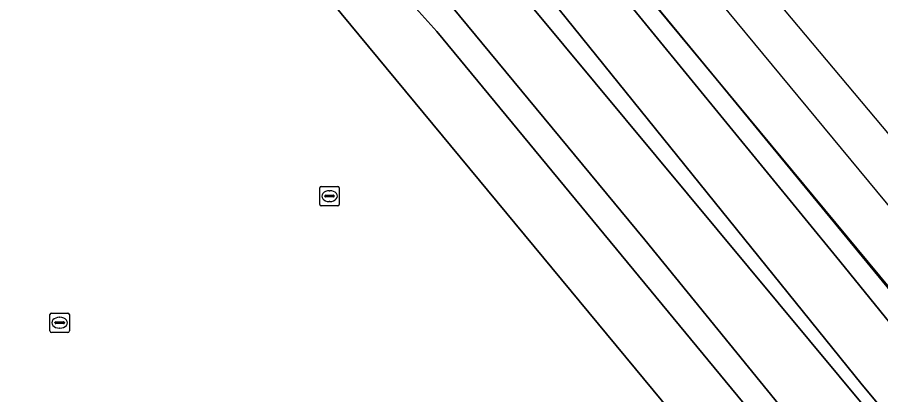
# Model space of a CAD drawing. Extents: x 156141 to 158132, y 385651 to 388333.
# Drawn here: x 157374.28 to 157418.84, y 387497.87 to 387517.35 of the extents above; entities that cross this region are included whole.
import ezdxf

# ---------------------------------------------------------------- set-up
doc = ezdxf.new("R2010")
doc.units = 0
for name, color, linetype in [('IMGEO_Erf', 7, 'Continuous'), ('IMGEO_Geluidsscherm', 7, 'Continuous'), ('IMGEO_Grasland_overig', 7, 'Continuous'), ('IMGEO_Kolk', 7, 'Continuous'), ('IMGEO_Oever', 7, 'Continuous'), ('IMGEO_Spoor', 7, 'Continuous'), ('IMGEO_Spoorbaan_halfverhard', 7, 'Continuous'), ('IMGEO_Terreindeel_halfverhard', 7, 'Continuous'), ('IMGEO_Waterloop', 7, 'Continuous')]:
    doc.layers.add(name, color=color, linetype=linetype)

msp = doc.modelspace()

# ---------------------------------------------------------------- linework, layer by layer
at = {"layer": 'IMGEO_Erf'}
msp.add_lwpolyline([(157354.454, 387400.005), (157378.196, 387412.93), (157392.386, 387420.844), (157413.88, 387432.715), (157474.387, 387416.354), (157474.407, 387416.353), (157474.935, 387416.33), (157420.789, 387481.878), (157420.621, 387482.082), (157413.848, 387490.359), (157412.796, 387491.634), (157412.588, 387491.473), (157411.894, 387492.31), (157411.463, 387492.831), (157407.101, 387498.1), (157387.683, 387521.558), (157386.952, 387522.441), (157380.917, 387529.731), (157379.76, 387529.086), (157379.613, 387529.283), (157358.019, 387517.762)], dxfattribs=at)
at = {"layer": 'IMGEO_Geluidsscherm'}
msp.add_lwpolyline([(157386.878, 387542.732), (157398.838, 387528.131), (157410.35, 387514.176), (157426.025, 387495.254), (157435.292, 387483.936)], dxfattribs=at)
at = {"layer": 'IMGEO_Grasland_overig'}
msp.add_lwpolyline([(157387.329, 387541.94), (157386.868, 387541.704), (157392.742, 387534.277), (157405.065, 387519.015), (157416.731, 387504.764), (157440.463, 387475.489), (157440.67, 387475.247), (157441.31, 387475.917), (157441.261, 387475.974), (157437.727, 387481.024), (157434.898, 387484.294), (157410.35, 387514.176)], close=True, dxfattribs=at)
msp.add_lwpolyline([(157434.934, 387477.909), (157417.885, 387498.383), (157398.056, 387522.948), (157384.321, 387540.402), (157383.868, 387540.17), (157383.794, 387540.066), (157385.773, 387537.65), (157385.91, 387537.764), (157388.4, 387533.823), (157392.517, 387527.608), (157393.049, 387527.271), (157418.308, 387496.889)], dxfattribs=at)
at = {"layer": 'IMGEO_Kolk'}
for p, q in [((157389.896, 387507.692), (157389.896, 387508.544)), ((157389.971, 387508.618), (157390.823, 387508.618)), ((157390.384, 387508.398), (157390.409, 387508.398)), ((157390.897, 387508.544), (157390.897, 387507.692)), ((157390.155, 387508.112), (157390.155, 387508.124)), ((157390.593, 387508.075), (157390.195, 387508.075)), ((157390.198, 387508.161), (157390.596, 387508.161)), ((157390.639, 387508.124), (157390.639, 387508.112)), ((157390.823, 387507.618), (157389.971, 387507.618)), ((157390.407, 387507.838), (157390.382, 387507.838)), ((157375.971, 387501.158), (157375.971, 387502.01)), ((157376.046, 387502.084), (157376.898, 387502.084)), ((157376.459, 387501.864), (157376.484, 387501.864)), ((157376.972, 387502.01), (157376.972, 387501.158)), ((157376.23, 387501.578), (157376.23, 387501.59)), ((157376.668, 387501.541), (157376.27, 387501.541)), ((157376.273, 387501.627), (157376.671, 387501.627)), ((157376.482, 387501.304), (157376.457, 387501.304)), ((157376.714, 387501.59), (157376.714, 387501.578)), ((157376.898, 387501.084), (157376.046, 387501.084))]:
    msp.add_line(p, q, dxfattribs=at)
for points in [[(157389.896, 387507.692), (157389.896, 387508.544)], [(157389.971, 387508.618), (157390.823, 387508.618)], [(157390.897, 387508.544), (157390.897, 387507.692)], [(157390.823, 387507.618), (157389.971, 387507.618)], [(157375.971, 387501.158), (157375.971, 387502.01)], [(157376.046, 387502.084), (157376.898, 387502.084)], [(157376.972, 387502.01), (157376.972, 387501.158)], [(157376.898, 387501.084), (157376.046, 387501.084)]]:
    msp.add_lwpolyline(points, dxfattribs=at)
for centre, radius, start, end in [((157389.973, 387508.542), 0.0765, 91.552, 178.448), ((157389.973, 387508.542), 0.0765, 91.552, 178.448), ((157390.821, 387508.542), 0.0765, 1.552, 88.448), ((157390.821, 387508.542), 0.0765, 1.552, 88.448), ((157390.195, 387508.121), 0.0403, 85.8775, 175.7526), ((157390.192, 387508.111), 0.0366, 178.938, 274.7102), ((157390.596, 387508.118), 0.043, 264.8664, 352.4533), ((157390.6, 387508.123), 0.0386, 1.7309, 96.639), ((157389.973, 387507.694), 0.0765, 181.552, 268.448), ((157389.973, 387507.694), 0.0765, 181.552, 268.448), ((157390.821, 387507.694), 0.0765, 271.552, 358.448), ((157390.821, 387507.694), 0.0765, 271.552, 358.448), ((157376.048, 387502.008), 0.0765, 91.552, 178.448), ((157376.048, 387502.008), 0.0765, 91.552, 178.448), ((157376.896, 387502.008), 0.0765, 1.552, 88.448), ((157376.896, 387502.008), 0.0765, 1.552, 88.448), ((157376.27, 387501.587), 0.0403, 85.8775, 175.7526), ((157376.267, 387501.577), 0.0366, 178.938, 274.7102), ((157376.671, 387501.584), 0.043, 264.8664, 352.4533), ((157376.675, 387501.589), 0.0386, 1.7309, 96.639), ((157376.048, 387501.16), 0.0765, 181.552, 268.448), ((157376.048, 387501.16), 0.0765, 181.552, 268.448), ((157376.896, 387501.16), 0.0765, 271.552, 358.448), ((157376.896, 387501.16), 0.0765, 271.552, 358.448)]:
    msp.add_arc(centre, radius, start, end, dxfattribs=at)
for centre, major_axis, ratio, start_param, end_param in [((157390.383, 387508.118), (-0.387, 0.002), 0.722429, 4.712389, 7.853982), ((157390.408, 387508.118), (-0.39, 0.002), 0.717154, 1.570796, 4.712389), ((157376.458, 387501.584), (-0.387, 0.002), 0.722429, 4.712389, 7.853982), ((157376.483, 387501.584), (-0.39, 0.002), 0.717154, 1.570796, 4.712389)]:
    msp.add_ellipse(centre, major_axis=major_axis, ratio=ratio, start_param=start_param, end_param=end_param, dxfattribs=at)
at = {"layer": 'IMGEO_Oever'}
for points in [[(157387.993, 387527.554), (157388.758, 387526.789), (157389.305, 387526.242), (157390.384, 387525.102), (157391.908, 387523.713), (157406.66, 387505.862), (157422.103, 387486.892)], [(157418.308, 387496.889), (157393.049, 387527.271), (157392.517, 387527.608)], [(157386.952, 387522.441), (157387.683, 387521.558), (157407.101, 387498.1), (157411.463, 387492.831), (157411.894, 387492.31), (157412.588, 387491.473), (157412.796, 387491.634), (157413.848, 387490.359), (157420.621, 387482.082), (157420.789, 387481.878), (157474.935, 387416.33), (157474.407, 387416.353), (157483.19, 387405.778), (157484.308, 387404.432), (157485.881, 387405.69), (157486.317, 387406.526), (157485.839, 387407.906), (157474.638, 387421.04), (157459.666, 387439.079), (157440.642, 387462.432), (157395.94, 387516.619), (157390.829, 387522.301), (157389.305, 387524.097)]]:
    msp.add_lwpolyline(points, dxfattribs=at)
at = {"layer": 'IMGEO_Spoor'}
msp.add_lwpolyline([(157383.705, 387550.56), (157389.795, 387543.201), (157433.936, 387489.867), (157440.215, 387482.715), (157448.492, 387473.542), (157459.086, 387461.483), (157474.831, 387442.853), (157493.254, 387420.599)], dxfattribs=at)
at = {"layer": 'IMGEO_Spoorbaan_halfverhard'}
for points in [[(157707.206, 387166.312), (157602.326, 387293.743), (157530.685, 387379.55), (157499.003, 387416.961), (157437.896, 387489.118), (157387.764, 387548.827), (157340.02, 387605.692)], [(157350.925, 387586.022), (157381.811, 387548.891), (157387.361, 387541.957), (157387.329, 387541.94), (157410.35, 387514.176), (157434.898, 387484.294)]]:
    msp.add_lwpolyline(points, dxfattribs=at)
at = {"layer": 'IMGEO_Terreindeel_halfverhard'}
msp.add_lwpolyline([(157416.731, 387504.764), (157405.065, 387519.015), (157392.742, 387534.277), (157386.868, 387541.704), (157380.907, 387549.209), (157378.234, 387547.9), (157384.321, 387540.402), (157398.056, 387522.948), (157417.885, 387498.383), (157434.934, 387477.909), (157475.947, 387429.099), (157489.011, 387412.524), (157494.03, 387406.022), (157497.165, 387408.496), (157485.703, 387422.37), (157479.834, 387429.561), (157468.92, 387442.468), (157452.951, 387460.97), (157442.648, 387472.799), (157440.654, 387475.23), (157440.67, 387475.247), (157440.463, 387475.489)], close=True, dxfattribs=at)
at = {"layer": 'IMGEO_Waterloop'}
msp.add_lwpolyline([(157422.103, 387486.892), (157406.66, 387505.862), (157391.908, 387523.713), (157390.384, 387525.102), (157390.371, 387525.09), (157389.305, 387524.097), (157390.829, 387522.301), (157395.94, 387516.619), (157440.642, 387462.432)], dxfattribs=at)

doc.saveas('drawing.dxf')
